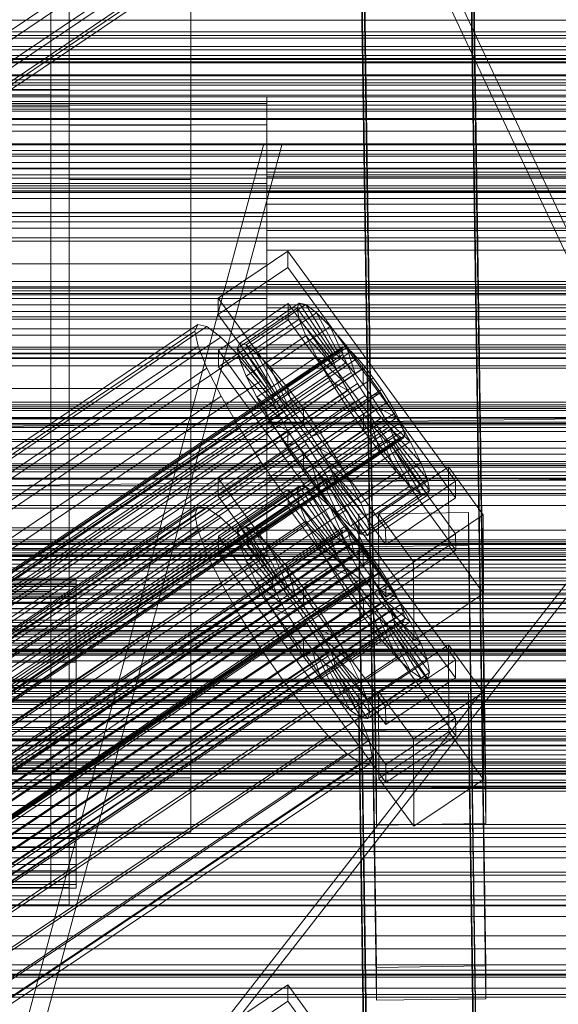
# Model space of a CAD drawing. Header units: millimetres. Extents: x -1970 to 61924, y -58230 to 6847.
# Tile 303 of 656: x 302 to 390, y -33311 to -33150. Entities that reach past the tile are written whole.
import ezdxf

# ---------------------------------------------------------------- set-up
doc = ezdxf.new("R2010")
doc.units = ezdxf.units.MM
for name, color, linetype, lineweight in [('frontal_briquetadora', 7, 'Continuous', 0), ('frontal_C01', 7, 'Continuous', 0), ('frontal_C02', 7, 'Continuous', 0), ('frontal_C03', 7, 'Continuous', 0), ('frontal_secador', 7, 'Continuous', 0)]:
    doc.layers.add(name, color=color, linetype=linetype, lineweight=lineweight)

msp = doc.modelspace()

# ---------------------------------------------------------------- linework, layer by layer
at = {"layer": 'frontal_briquetadora'}
for p, q in [((345, -33170), (-305, -33170)), ((207, -33670), (342, -33170)), ((210, -33670), (345, -33170)), ((345, -33170), (342, -33170))]:
    msp.add_line(p, q, dxfattribs=at)
at = {"layer": 'frontal_C01'}
for p, q in [((420.886, -33246.102), (280.886, -32947.581)), ((420.886, -33250.415), (280.886, -32951.895)), ((360.514, -33305.395), (357.646, -33110.284)), ((375.644, -33110.039), (378.512, -33305.149)), ((173.554, -33238.503), (357.863, -33114.168)), ((168.263, -33240.526), (352.572, -33116.191)), ((360.514, -33310.787), (357.646, -33115.677)), ((378.512, -33310.542), (375.644, -33115.431)), ((175.016, -33242.156), (359.326, -33117.821)), ((171.275, -33243.586), (355.584, -33119.252)), ((173.584, -33245.351), (357.893, -33121.017)), ((175.521, -33244.611), (359.83, -33120.276)), ((175.032, -33245.701), (359.341, -33121.366)), ((342.5, -33162.272), (-342.5, -33162.272)), ((342.5, -33163.407), (342.5, -33162.272)), ((342.5, -33162.272), (342.5, -33166.88)), ((342.5, -33163.407), (-342.5, -33163.407)), ((342.5, -33170.113), (342.5, -33163.407)), ((342.5, -33166.88), (-342.5, -33166.88)), ((342.5, -33166.88), (342.5, -33176.531)), ((342.5, -33170.113), (-342.5, -33170.113)), ((342.5, -33181.37), (342.5, -33170.113)), ((342.5, -33177.775), (342.5, -33174.682)), ((342.5, -33174.682), (342.5, -33175.444)), ((450.5, -33174.682), (342.5, -33174.682)), ((342.5, -33175.444), (342.5, -33179.945)), ((450.5, -33175.444), (342.5, -33175.444)), ((342.5, -33176.531), (-342.5, -33176.531)), ((342.5, -33176.531), (342.5, -33189.755)), ((342.5, -33184.251), (342.5, -33177.775)), ((450.5, -33177.775), (342.5, -33177.775)), ((342.5, -33179.945), (342.5, -33187.498)), ((450.5, -33179.945), (342.5, -33179.945)), ((342.5, -33181.37), (-342.5, -33181.37)), ((342.5, -33195.462), (342.5, -33181.37)), ((342.5, -33193.125), (342.5, -33184.251)), ((450.5, -33184.251), (342.5, -33184.251)), ((334.501, -33195.374), (345.969, -33187.638)), ((342.5, -33187.498), (342.5, -33196.955)), ((450.5, -33187.498), (342.5, -33187.498)), ((345.969, -33187.638), (345.981, -33190.334)), ((345.969, -33187.638), (373.501, -33225.492)), ((-342.5, -33189.755), (342.5, -33189.755)), ((345.981, -33190.334), (334.513, -33198.071)), ((342.5, -33189.755), (342.5, -33204.538)), ((373.513, -33228.189), (345.981, -33190.334)), ((342.5, -33203.045), (342.5, -33193.125)), ((342.5, -33193.125), (450.5, -33193.125)), ((342.5, -33195.462), (-342.5, -33195.462)), ((334.513, -33198.071), (334.501, -33195.374)), ((362.033, -33233.229), (334.501, -33195.374)), ((342.5, -33210.245), (342.5, -33195.462)), ((334.539, -33204.002), (346.008, -33196.266)), ((337.64, -33203.638), (347.47, -33197.007)), ((338.005, -33202.823), (347.835, -33196.192)), ((339.088, -33203.084), (348.918, -33196.453)), ((342.5, -33196.955), (342.5, -33206.875)), ((450.5, -33196.955), (342.5, -33196.955)), ((346.008, -33196.266), (346.02, -33198.962)), ((346.008, -33196.266), (373.539, -33234.12)), ((347.835, -33196.192), (347.47, -33197.007)), ((347.47, -33197.007), (353.205, -33204.893)), ((347.47, -33197.007), (347.847, -33198.843)), ((348.918, -33196.453), (347.835, -33196.192)), ((347.835, -33196.192), (353.378, -33204.507)), ((350.645, -33197.773), (348.918, -33196.453)), ((348.918, -33196.453), (353.892, -33204.631)), ((334.513, -33198.071), (362.045, -33235.925)), ((340.816, -33204.405), (350.645, -33197.773)), ((352.899, -33200.063), (350.645, -33197.773)), ((350.645, -33197.773), (354.71, -33205.256)), ((146.872, -33324.046), (331.181, -33199.711)), ((148.32, -33324.396), (332.629, -33200.061)), ((331.181, -33199.711), (330.692, -33200.801)), ((332.629, -33200.061), (331.181, -33199.711)), ((334.938, -33201.826), (332.629, -33200.061)), ((346.02, -33198.962), (334.551, -33206.698)), ((338.017, -33205.475), (347.847, -33198.843)), ((343.069, -33206.694), (352.899, -33200.063)), ((373.551, -33236.816), (346.02, -33198.962)), ((347.847, -33198.843), (353.384, -33205.763)), ((347.847, -33198.843), (348.941, -33201.576)), ((355.525, -33203.165), (352.899, -33200.063)), ((352.899, -33200.063), (355.777, -33206.341)), ((146.383, -33325.136), (330.692, -33200.801)), ((150.629, -33326.161), (334.938, -33201.826)), ((330.692, -33200.801), (331.197, -33203.256)), ((337.95, -33204.886), (334.938, -33201.826)), ((339.111, -33208.207), (348.941, -33201.576)), ((348.941, -33201.576), (353.902, -33207.058)), ((348.941, -33201.576), (350.678, -33205.018)), ((141.218, -33347.63), (355.017, -33203.402)), ((141.731, -33347.754), (355.53, -33203.526)), ((146.887, -33327.591), (331.197, -33203.256)), ((331.197, -33203.256), (332.659, -33206.909)), ((337.64, -33203.638), (338.005, -33202.823)), ((343.376, -33211.525), (337.64, -33203.638)), ((338.017, -33205.475), (337.64, -33203.638)), ((343.549, -33211.138), (338.005, -33202.823)), ((338.005, -33202.823), (339.088, -33203.084)), ((344.062, -33211.262), (339.088, -33203.084)), ((339.088, -33203.084), (340.816, -33204.405)), ((342.5, -33212.502), (342.5, -33203.045)), ((450.5, -33203.045), (342.5, -33203.045)), ((345.695, -33209.796), (355.525, -33203.165)), ((355.017, -33203.402), (354.844, -33203.788)), ((355.53, -33203.526), (355.017, -33203.402)), ((358.345, -33206.868), (355.525, -33203.165)), ((355.525, -33203.165), (357.021, -33207.81)), ((356.348, -33204.151), (355.53, -33203.526)), ((342.5, -33204.538), (-342.5, -33204.538)), ((141.045, -33348.016), (354.844, -33203.788)), ((141.224, -33348.886), (355.022, -33204.658)), ((142.549, -33348.38), (356.348, -33204.151)), ((143.617, -33349.464), (357.415, -33205.236)), ((153.641, -33329.221), (337.95, -33204.886)), ((334.551, -33206.698), (334.539, -33204.002)), ((362.071, -33241.856), (334.539, -33204.002)), ((341.461, -33209.033), (337.95, -33204.886)), ((344.88, -33211.888), (340.816, -33204.405)), ((340.816, -33204.405), (343.069, -33206.694)), ((340.848, -33211.649), (350.678, -33205.018)), ((342.5, -33204.538), (342.5, -33218.63)), ((353.205, -33204.893), (343.376, -33211.525)), ((353.378, -33204.507), (343.549, -33211.138)), ((353.892, -33204.631), (344.062, -33211.262)), ((354.71, -33205.256), (344.88, -33211.888)), ((350.678, -33205.018), (354.725, -33208.688)), ((350.678, -33205.018), (352.938, -33208.935)), ((353.205, -33204.893), (353.378, -33204.507)), ((353.384, -33205.763), (353.205, -33204.893)), ((353.378, -33204.507), (353.892, -33204.631)), ((353.892, -33204.631), (354.71, -33205.256)), ((354.71, -33205.256), (355.777, -33206.341)), ((354.844, -33203.788), (355.022, -33204.658)), ((355.022, -33204.658), (355.541, -33205.952)), ((357.415, -33205.236), (356.348, -33204.151)), ((358.659, -33206.705), (357.415, -33205.236)), ((141.742, -33350.181), (355.541, -33205.952)), ((144.861, -33350.933), (358.659, -33206.705)), ((334.551, -33206.698), (362.083, -33244.553)), ((343.554, -33212.394), (338.017, -33205.475)), ((339.111, -33208.207), (338.017, -33205.475)), ((342.5, -33206.875), (342.5, -33215.749)), ((450.5, -33206.875), (342.5, -33206.875)), ((345.947, -33212.972), (343.069, -33206.694)), ((343.069, -33206.694), (345.695, -33209.796)), ((353.384, -33205.763), (343.554, -33212.394)), ((355.777, -33206.341), (345.947, -33212.972)), ((358.345, -33206.868), (348.515, -33213.5)), ((353.902, -33207.058), (353.384, -33205.763)), ((355.541, -33205.952), (356.363, -33207.583)), ((355.777, -33206.341), (357.021, -33207.81)), ((358.357, -33209.565), (358.345, -33206.868)), ((361.166, -33210.921), (358.345, -33206.868)), ((359.995, -33208.459), (358.659, -33206.705)), ((142.565, -33351.811), (356.363, -33207.583)), ((359.995, -33208.459), (146.196, -33352.688)), ((148.35, -33331.244), (332.659, -33206.909)), ((332.659, -33206.909), (334.981, -33211.511)), ((344.073, -33213.689), (339.111, -33208.207)), ((340.848, -33211.649), (339.111, -33208.207)), ((353.902, -33207.058), (344.073, -33213.689)), ((357.021, -33207.81), (347.191, -33214.441)), ((354.725, -33208.688), (353.902, -33207.058)), ((356.363, -33207.583), (357.434, -33209.438)), ((357.021, -33207.81), (358.357, -33209.565)), ((361.332, -33210.379), (359.995, -33208.459)), ((143.635, -33353.667), (357.434, -33209.438)), ((157.152, -33333.368), (341.461, -33209.033)), ((345.231, -33213.984), (341.461, -33209.033)), ((343.108, -33215.567), (352.938, -33208.935)), ((354.725, -33208.688), (344.895, -33215.319)), ((347.191, -33214.441), (345.695, -33209.796)), ((345.695, -33209.796), (348.515, -33213.5)), ((348.527, -33216.196), (358.357, -33209.565)), ((352.938, -33208.935), (355.796, -33210.544)), ((352.938, -33208.935), (355.569, -33213.061)), ((355.796, -33210.544), (354.725, -33208.688)), ((357.434, -33209.438), (358.68, -33211.393)), ((358.357, -33209.565), (359.693, -33211.484)), ((342.5, -33210.245), (-342.5, -33210.245)), ((144.881, -33355.621), (358.68, -33211.393)), ((147.533, -33354.607), (361.332, -33210.379)), ((150.672, -33335.846), (334.981, -33211.511)), ((334.981, -33211.511), (338.003, -33216.748)), ((344.895, -33215.319), (340.848, -33211.649)), ((343.108, -33215.567), (340.848, -33211.649)), ((342.5, -33223.469), (342.5, -33210.245)), ((343.549, -33211.138), (343.376, -33211.525)), ((343.376, -33211.525), (343.554, -33212.394)), ((344.062, -33211.262), (343.549, -33211.138)), ((344.88, -33211.888), (344.062, -33211.262)), ((355.796, -33210.544), (345.966, -33217.175)), ((359.693, -33211.484), (349.863, -33218.115)), ((351.336, -33217.552), (361.166, -33210.921)), ((357.042, -33212.498), (355.796, -33210.544)), ((358.68, -33211.393), (360.017, -33213.312)), ((361.166, -33210.921), (359.693, -33211.484)), ((359.693, -33211.484), (360.939, -33213.438)), ((363.797, -33215.047), (361.166, -33210.921)), ((362.578, -33212.333), (361.332, -33210.379)), ((146.218, -33357.541), (360.017, -33213.312)), ((148.779, -33356.562), (362.578, -33212.333)), ((342.5, -33220.055), (342.5, -33212.502)), ((450.5, -33212.502), (342.5, -33212.502)), ((343.554, -33212.394), (344.073, -33213.689)), ((345.947, -33212.972), (344.88, -33211.888)), ((345.739, -33219.692), (355.569, -33213.061)), ((347.191, -33214.441), (345.947, -33212.972)), ((357.042, -33212.498), (347.212, -33219.129)), ((355.569, -33213.061), (357.042, -33212.498)), ((355.569, -33213.061), (358.39, -33217.114)), ((358.378, -33214.418), (357.042, -33212.498)), ((360.017, -33213.312), (361.352, -33215.067)), ((363.648, -33214.189), (362.578, -33212.333)), ((149.85, -33358.417), (363.648, -33214.189)), ((345.231, -33213.984), (160.922, -33338.319)), ((344.073, -33213.689), (344.895, -33215.319)), ((349.002, -33219.402), (345.231, -33213.984)), ((348.527, -33216.196), (347.191, -33214.441)), ((348.515, -33213.5), (348.527, -33216.196)), ((348.515, -33213.5), (351.336, -33217.552)), ((358.378, -33214.418), (348.548, -33221.049)), ((360.939, -33213.438), (351.109, -33220.07)), ((358.39, -33217.114), (358.378, -33214.418)), ((359.714, -33216.172), (358.378, -33214.418)), ((363.797, -33215.047), (360.939, -33213.438)), ((360.939, -33213.438), (362.01, -33215.294)), ((364.471, -33215.819), (363.648, -33214.189)), ((147.554, -33359.295), (361.352, -33215.067)), ((148.798, -33360.764), (362.596, -33216.536)), ((150.672, -33360.048), (364.471, -33215.819)), ((342.5, -33215.749), (342.5, -33222.225)), ((450.5, -33215.749), (342.5, -33215.749)), ((345.966, -33217.175), (343.108, -33215.567)), ((345.739, -33219.692), (343.108, -33215.567)), ((344.895, -33215.319), (345.966, -33217.175)), ((349.863, -33218.115), (348.527, -33216.196)), ((359.714, -33216.172), (349.884, -33222.803)), ((362.01, -33215.294), (352.18, -33221.925)), ((353.967, -33221.678), (363.797, -33215.047)), ((361.21, -33220.817), (359.714, -33216.172)), ((360.958, -33217.641), (359.714, -33216.172)), ((361.352, -33215.067), (362.596, -33216.536)), ((366.057, -33218.964), (362.01, -33215.294)), ((362.01, -33215.294), (362.833, -33216.925)), ((362.596, -33216.536), (363.664, -33217.621)), ((366.057, -33218.964), (363.797, -33215.047)), ((364.989, -33217.114), (364.471, -33215.819)), ((149.865, -33361.849), (363.664, -33217.621)), ((151.191, -33361.342), (364.989, -33217.114)), ((151.369, -33362.212), (365.168, -33217.984)), ((153.694, -33341.082), (338.003, -33216.748)), ((338.003, -33216.748), (341.52, -33222.263)), ((345.966, -33217.175), (347.212, -33219.129)), ((348.56, -33223.745), (358.39, -33217.114)), ((349.863, -33218.115), (351.336, -33217.552)), ((351.109, -33220.07), (349.863, -33218.115)), ((360.958, -33217.641), (351.128, -33224.273)), ((351.336, -33217.552), (353.967, -33221.678)), ((362.833, -33216.925), (353.003, -33223.556)), ((363.351, -33218.219), (353.521, -33224.85)), ((358.39, -33217.114), (361.21, -33220.817)), ((363.836, -33223.919), (360.958, -33217.641)), ((362.025, -33218.726), (360.958, -33217.641)), ((367.794, -33222.406), (362.833, -33216.925)), ((362.833, -33216.925), (363.351, -33218.219)), ((368.888, -33225.139), (363.351, -33218.219)), ((363.351, -33218.219), (363.53, -33219.089)), ((363.664, -33217.621), (364.482, -33218.246)), ((365.168, -33217.984), (364.989, -33217.114)), ((364.995, -33218.37), (365.168, -33217.984)), ((342.5, -33218.63), (-342.5, -33218.63)), ((150.683, -33362.474), (364.482, -33218.246)), ((151.196, -33362.598), (364.995, -33218.37)), ((164.693, -33343.737), (349.002, -33219.402)), ((342.5, -33218.63), (342.5, -33229.887)), ((347.212, -33219.129), (345.739, -33219.692)), ((348.56, -33223.745), (345.739, -33219.692)), ((347.212, -33219.129), (348.548, -33221.049)), ((352.519, -33224.918), (349.002, -33219.402)), ((362.025, -33218.726), (352.196, -33225.357)), ((362.843, -33219.351), (353.014, -33225.982)), ((363.357, -33219.475), (353.527, -33226.106)), ((363.53, -33219.089), (353.7, -33225.72)), ((356.228, -33225.595), (366.057, -33218.964)), ((366.09, -33226.209), (362.025, -33218.726)), ((362.843, -33219.351), (362.025, -33218.726)), ((367.817, -33227.529), (362.843, -33219.351)), ((363.357, -33219.475), (362.843, -33219.351)), ((363.53, -33219.089), (363.357, -33219.475)), ((368.9, -33227.79), (363.357, -33219.475)), ((369.265, -33226.975), (363.53, -33219.089)), ((364.482, -33218.246), (364.995, -33218.37)), ((367.794, -33222.406), (366.057, -33218.964)), ((342.5, -33224.556), (342.5, -33220.055)), ((450.5, -33220.055), (342.5, -33220.055)), ((348.548, -33221.049), (348.56, -33223.745)), ((348.548, -33221.049), (349.884, -33222.803)), ((352.18, -33221.925), (351.109, -33220.07)), ((351.109, -33220.07), (353.967, -33221.678)), ((351.38, -33227.449), (361.21, -33220.817)), ((361.21, -33220.817), (363.836, -33223.919)), ((157.211, -33346.598), (341.52, -33222.263)), ((341.52, -33222.263), (345.291, -33227.681)), ((342.5, -33222.225), (342.5, -33225.318)), ((450.5, -33222.225), (342.5, -33222.225)), ((349.884, -33222.803), (351.38, -33227.449)), ((349.884, -33222.803), (351.128, -33224.273)), ((353.003, -33223.556), (352.18, -33221.925)), ((352.18, -33221.925), (356.228, -33225.595)), ((353.967, -33221.678), (356.228, -33225.595)), ((357.964, -33229.037), (367.794, -33222.406)), ((368.888, -33225.139), (367.794, -33222.406)), ((342.5, -33223.469), (-342.5, -33223.469)), ((342.5, -33233.12), (342.5, -33223.469)), ((342.5, -33225.318), (342.5, -33224.556)), ((450.5, -33224.556), (342.5, -33224.556)), ((351.38, -33227.449), (348.56, -33223.745)), ((351.128, -33224.273), (354.006, -33230.551)), ((351.128, -33224.273), (352.196, -33225.357)), ((353.521, -33224.85), (353.003, -33223.556)), ((353.003, -33223.556), (357.964, -33229.037)), ((354.006, -33230.551), (363.836, -33223.919)), ((360.882, -33230.843), (372.35, -33223.106)), ((363.836, -33223.919), (366.09, -33226.209)), ((372.35, -33223.106), (372.408, -33236.048)), ((372.35, -33223.106), (378.086, -33230.993)), ((168.21, -33349.252), (352.519, -33224.918)), ((450.5, -33225.318), (342.5, -33225.318)), ((352.196, -33225.357), (356.26, -33232.84)), ((352.196, -33225.357), (353.014, -33225.982)), ((355.541, -33230.154), (352.519, -33224.918)), ((353.014, -33225.982), (357.987, -33234.16)), ((353.014, -33225.982), (353.527, -33226.106)), ((353.7, -33225.72), (353.521, -33224.85)), ((353.521, -33224.85), (359.058, -33231.77)), ((353.527, -33226.106), (353.7, -33225.72)), ((353.527, -33226.106), (359.07, -33234.422)), ((353.7, -33225.72), (359.436, -33233.606)), ((356.228, -33225.595), (357.964, -33229.037)), ((356.26, -33232.84), (366.09, -33226.209)), ((359.058, -33231.77), (368.888, -33225.139)), ((373.501, -33225.492), (362.033, -33233.229)), ((366.09, -33226.209), (367.817, -33227.529)), ((369.265, -33226.975), (368.888, -33225.139)), ((373.513, -33228.189), (373.501, -33225.492)), ((160.982, -33352.016), (345.291, -33227.681)), ((345.291, -33227.681), (349.061, -33232.632)), ((354.006, -33230.551), (351.38, -33227.449)), ((357.987, -33234.16), (367.817, -33227.529)), ((359.07, -33234.422), (368.9, -33227.79)), ((359.436, -33233.606), (369.265, -33226.975)), ((367.817, -33227.529), (368.9, -33227.79)), ((368.9, -33227.79), (369.265, -33226.975)), ((357.964, -33229.037), (359.058, -33231.77)), ((362.045, -33235.925), (373.513, -33228.189)), ((342.5, -33229.887), (-342.5, -33229.887)), ((171.232, -33354.489), (355.541, -33230.154)), ((342.5, -33229.887), (342.5, -33236.593)), ((356.26, -33232.84), (354.006, -33230.551)), ((357.863, -33234.756), (355.541, -33230.154)), ((357.646, -33230.872), (375.644, -33230.626)), ((357.646, -33236.264), (357.646, -33230.872)), ((360.514, -33425.982), (357.646, -33230.872)), ((360.939, -33243.784), (360.882, -33230.843)), ((366.618, -33238.729), (360.882, -33230.843)), ((378.086, -33230.993), (366.618, -33238.729)), ((375.644, -33230.626), (375.644, -33236.019)), ((375.644, -33230.626), (378.512, -33425.737)), ((378.143, -33243.934), (378.086, -33230.993)), ((164.752, -33356.967), (349.061, -33232.632)), ((349.061, -33232.632), (352.572, -33236.779)), ((359.058, -33231.77), (359.436, -33233.606)), ((342.5, -33233.12), (-342.5, -33233.12)), ((342.5, -33237.728), (342.5, -33233.12)), ((357.987, -33234.16), (356.26, -33232.84)), ((359.07, -33234.422), (357.987, -33234.16)), ((359.436, -33233.606), (359.07, -33234.422)), ((362.033, -33233.229), (362.045, -33235.925)), ((373.539, -33234.12), (362.071, -33241.856)), ((373.551, -33236.816), (373.539, -33234.12)), ((173.554, -33359.091), (357.863, -33234.756)), ((375.644, -33236.019), (357.646, -33236.264)), ((359.326, -33238.409), (357.863, -33234.756)), ((378.512, -33431.13), (375.644, -33236.019)), ((342.5, -33236.593), (-342.5, -33236.593)), ((168.263, -33361.114), (352.572, -33236.779)), ((342.5, -33236.593), (342.5, -33237.728)), ((352.572, -33236.779), (355.584, -33239.839)), ((360.514, -33431.375), (357.646, -33236.264)), ((372.408, -33236.048), (360.939, -33243.784)), ((362.083, -33244.553), (373.551, -33236.816)), ((378.143, -33243.934), (372.408, -33236.048)), ((342.5, -33237.728), (-342.5, -33237.728)), ((175.016, -33362.744), (359.326, -33238.409)), ((359.83, -33240.864), (359.326, -33238.409)), ((366.618, -33238.729), (366.675, -33251.671)), ((171.275, -33364.174), (355.584, -33239.839)), ((175.521, -33365.199), (359.83, -33240.864)), ((355.584, -33239.839), (357.893, -33241.604)), ((359.341, -33241.954), (359.83, -33240.864)), ((173.584, -33365.939), (357.893, -33241.604)), ((175.032, -33366.289), (359.341, -33241.954)), ((357.893, -33241.604), (359.341, -33241.954)), ((362.071, -33241.856), (362.083, -33244.553)), ((360.939, -33243.784), (366.675, -33251.671)), ((366.675, -33251.671), (378.143, -33243.934)), ((-425, -33300.22), (425, -33300.22)), ((378.512, -33305.149), (360.514, -33305.395)), ((360.514, -33305.395), (360.514, -33310.787)), ((378.512, -33310.542), (378.512, -33305.149)), ((334.501, -33315.962), (345.969, -33308.226)), ((345.969, -33308.226), (345.981, -33310.922)), ((345.969, -33308.226), (373.501, -33346.08)), ((345.981, -33310.922), (334.513, -33318.658)), ((373.513, -33348.776), (345.981, -33310.922)), ((360.514, -33310.787), (378.512, -33310.542))]:
    msp.add_line(p, q, dxfattribs=at)
at = {"layer": 'frontal_C02'}
for p, q in [((310, -33166.943), (310, -33033.306)), ((330, -33166.943), (330, -33033.306)), ((310, -33042.247), (310, -33175.884)), ((330, -33175.884), (330, -33042.247)), ((360.514, -33276.038), (357.646, -33082.633)), ((375.644, -33082.39), (378.512, -33275.795)), ((360.514, -33282), (357.646, -33088.595)), ((378.512, -33281.756), (375.644, -33088.351)), ((307, -33244.514), (307, -33113.371)), ((307, -33161.099), (307, -33113.371)), ((307, -33161.993), (307, -33114.265)), ((310, -33113.371), (310, -33244.514)), ((310, -33161.099), (310, -33113.371)), ((310, -33274.241), (310, -33140.605)), ((330, -33274.241), (330, -33140.605)), ((310, -33149.546), (310, -33283.183)), ((330, -33283.183), (330, -33149.546)), ((425, -33152.192), (-425, -33152.192)), ((-450, -33161.186), (450, -33161.186)), ((-310, -33161.099), (310, -33161.099)), ((307, -33161.099), (-307, -33161.099)), ((310, -33161.099), (307, -33161.099)), ((307, -33161.099), (307, -33292.241)), ((307, -33161.993), (307, -33161.099)), ((310, -33161.099), (310, -33292.241)), ((310, -33163.962), (310, -33161.099)), ((-307, -33161.993), (307, -33161.993)), ((-425, -33163.647), (425, -33163.647)), ((310, -33163.962), (-310, -33163.962)), ((310, -33295.105), (310, -33163.962)), ((330, -33166.943), (310, -33166.943)), ((310, -33166.943), (310, -33175.884)), ((330, -33175.884), (330, -33166.943)), ((450, -33173.108), (-450, -33173.108)), ((310, -33175.884), (330, -33175.884)), ((450, -33194.595), (-450, -33194.595)), ((-450, -33206.517), (450, -33206.517)), ((334.501, -33224.963), (345.969, -33217.293)), ((345.969, -33217.293), (345.981, -33220.274)), ((345.969, -33217.293), (373.501, -33254.816)), ((345.981, -33220.274), (334.513, -33227.943)), ((373.513, -33257.796), (345.981, -33220.274)), ((334.513, -33227.943), (334.501, -33224.963)), ((362.033, -33262.485), (334.501, -33224.963)), ((338.005, -33232.841), (347.835, -33226.268)), ((347.835, -33226.268), (347.47, -33227.227)), ((348.918, -33226.386), (347.835, -33226.268)), ((347.835, -33226.268), (353.378, -33234.59)), ((334.539, -33234.5), (346.008, -33226.831)), ((337.64, -33233.801), (347.47, -33227.227)), ((339.088, -33232.959), (348.918, -33226.386)), ((340.816, -33234.147), (350.645, -33227.573)), ((346.008, -33226.831), (346.02, -33229.812)), ((346.008, -33226.831), (373.539, -33264.354)), ((347.47, -33227.227), (353.205, -33235.044)), ((347.47, -33227.227), (347.847, -33229.199)), ((350.645, -33227.573), (348.918, -33226.386)), ((348.918, -33226.386), (353.892, -33234.646)), ((352.899, -33229.749), (350.645, -33227.573)), ((350.645, -33227.573), (354.71, -33235.208)), ((334.513, -33227.943), (362.045, -33265.466)), ((338.017, -33235.773), (347.847, -33229.199)), ((347.847, -33229.199), (353.384, -33235.978)), ((347.847, -33229.199), (348.941, -33232.049)), ((146.383, -33354.244), (330.692, -33230.989)), ((146.872, -33352.961), (331.181, -33229.706)), ((148.32, -33353.118), (332.629, -33229.864)), ((331.181, -33229.706), (330.692, -33230.989)), ((330.692, -33230.989), (331.197, -33233.625)), ((332.629, -33229.864), (331.181, -33229.706)), ((334.938, -33231.451), (332.629, -33229.864)), ((346.02, -33229.812), (334.551, -33237.481)), ((343.069, -33236.323), (352.899, -33229.749)), ((373.551, -33267.334), (346.02, -33229.812)), ((355.525, -33232.766), (352.899, -33229.749)), ((352.899, -33229.749), (355.777, -33236.239)), ((150.629, -33354.706), (334.938, -33231.451)), ((337.95, -33234.361), (334.938, -33231.451)), ((339.111, -33238.622), (348.941, -33232.049)), ((345.695, -33239.339), (355.525, -33232.766)), ((348.941, -33232.049), (353.902, -33237.328)), ((348.941, -33232.049), (350.678, -33235.582)), ((358.345, -33236.417), (355.525, -33232.766)), ((355.525, -33232.766), (357.021, -33237.668)), ((141.045, -33376.924), (354.844, -33233.949)), ((141.218, -33376.47), (355.017, -33233.494)), ((141.731, -33376.525), (355.53, -33233.55)), ((142.549, -33377.088), (356.348, -33234.113)), ((146.887, -33356.88), (331.197, -33233.625)), ((153.641, -33357.615), (337.95, -33234.361)), ((331.197, -33233.625), (332.659, -33237.434)), ((337.64, -33233.801), (338.005, -33232.841)), ((343.376, -33241.618), (337.64, -33233.801)), ((338.017, -33235.773), (337.64, -33233.801)), ((341.461, -33238.393), (337.95, -33234.361)), ((343.549, -33241.163), (338.005, -33232.841)), ((338.005, -33232.841), (339.088, -33232.959)), ((344.062, -33241.219), (339.088, -33232.959)), ((339.088, -33232.959), (340.816, -33234.147)), ((344.88, -33241.782), (340.816, -33234.147)), ((340.816, -33234.147), (343.069, -33236.323)), ((355.017, -33233.494), (354.844, -33233.949)), ((354.844, -33233.949), (355.022, -33234.883)), ((355.53, -33233.55), (355.017, -33233.494)), ((356.348, -33234.113), (355.53, -33233.55)), ((357.415, -33235.143), (356.348, -33234.113)), ((141.224, -33377.858), (355.022, -33234.883)), ((143.617, -33378.119), (357.415, -33235.143)), ((334.551, -33237.481), (334.539, -33234.5)), ((362.071, -33272.023), (334.539, -33234.5)), ((343.554, -33242.552), (338.017, -33235.773)), ((339.111, -33238.622), (338.017, -33235.773)), ((340.848, -33242.155), (350.678, -33235.582)), ((353.205, -33235.044), (343.376, -33241.618)), ((353.378, -33234.59), (343.549, -33241.163)), ((353.384, -33235.978), (343.554, -33242.552)), ((353.892, -33234.646), (344.062, -33241.219)), ((354.71, -33235.208), (344.88, -33241.782)), ((350.678, -33235.582), (354.725, -33239.002)), ((350.678, -33235.582), (352.938, -33239.558)), ((353.205, -33235.044), (353.378, -33234.59)), ((353.384, -33235.978), (353.205, -33235.044)), ((353.378, -33234.59), (353.892, -33234.646)), ((353.902, -33237.328), (353.384, -33235.978)), ((353.892, -33234.646), (354.71, -33235.208)), ((354.71, -33235.208), (355.777, -33236.239)), ((355.022, -33234.883), (355.541, -33236.233)), ((358.659, -33236.572), (357.415, -33235.143)), ((141.742, -33379.208), (355.541, -33236.233)), ((144.861, -33379.548), (358.659, -33236.572)), ((148.35, -33360.689), (332.659, -33237.434)), ((332.659, -33237.434), (334.981, -33242.158)), ((334.551, -33237.481), (362.083, -33275.003)), ((345.947, -33242.813), (343.069, -33236.323)), ((343.069, -33236.323), (345.695, -33239.339)), ((353.902, -33237.328), (344.073, -33243.902)), ((355.777, -33236.239), (345.947, -33242.813)), ((358.345, -33236.417), (348.515, -33242.99)), ((354.725, -33239.002), (353.902, -33237.328)), ((355.541, -33236.233), (356.363, -33237.906)), ((355.777, -33236.239), (357.021, -33237.668)), ((358.357, -33239.397), (358.345, -33236.417)), ((361.166, -33240.454), (358.345, -33236.417)), ((359.995, -33238.302), (358.659, -33236.572)), ((142.565, -33380.882), (356.363, -33237.906)), ((359.995, -33238.302), (146.196, -33381.277)), ((157.152, -33361.648), (341.461, -33238.393)), ((344.073, -33243.902), (339.111, -33238.622)), ((340.848, -33242.155), (339.111, -33238.622)), ((345.231, -33243.274), (341.461, -33238.393)), ((354.725, -33239.002), (344.895, -33245.575)), ((357.021, -33237.668), (347.191, -33244.241)), ((355.796, -33240.885), (354.725, -33239.002)), ((356.363, -33237.906), (357.434, -33239.79)), ((357.021, -33237.668), (358.357, -33239.397)), ((361.332, -33240.214), (359.995, -33238.302)), ((143.635, -33382.765), (357.434, -33239.79)), ((147.533, -33383.189), (361.332, -33240.214)), ((343.108, -33246.131), (352.938, -33239.558)), ((347.191, -33244.241), (345.695, -33239.339)), ((345.695, -33239.339), (348.515, -33242.99)), ((348.527, -33245.971), (358.357, -33239.397)), ((351.336, -33247.028), (361.166, -33240.454)), ((352.938, -33239.558), (355.796, -33240.885)), ((352.938, -33239.558), (355.569, -33243.706)), ((357.434, -33239.79), (358.68, -33241.754)), ((358.357, -33239.397), (359.693, -33241.31)), ((361.166, -33240.454), (359.693, -33241.31)), ((363.797, -33244.602), (361.166, -33240.454)), ((362.578, -33242.179), (361.332, -33240.214)), ((-311.15, -33241.621), (311.15, -33241.621)), ((-311.15, -33242.218), (311.15, -33242.218)), ((144.881, -33384.73), (358.68, -33241.754)), ((148.779, -33385.154), (362.578, -33242.179)), ((150.672, -33365.412), (334.981, -33242.158)), ((311.15, -33242.218), (311.15, -33241.621)), ((311.15, -33241.621), (311.15, -33242.755)), ((311.15, -33244.503), (311.15, -33242.218)), ((334.981, -33242.158), (338.003, -33247.473)), ((344.895, -33245.575), (340.848, -33242.155)), ((343.108, -33246.131), (340.848, -33242.155)), ((343.549, -33241.163), (343.376, -33241.618)), ((343.376, -33241.618), (343.554, -33242.552)), ((344.062, -33241.219), (343.549, -33241.163)), ((344.88, -33241.782), (344.062, -33241.219)), ((345.947, -33242.813), (344.88, -33241.782)), ((355.796, -33240.885), (345.966, -33247.459)), ((359.693, -33241.31), (349.863, -33247.883)), ((357.042, -33242.85), (355.796, -33240.885)), ((358.68, -33241.754), (360.017, -33243.667)), ((359.693, -33241.31), (360.939, -33243.275)), ((363.648, -33244.062), (362.578, -33242.179)), ((-311.15, -33242.755), (311.15, -33242.755)), ((-307, -33243.62), (307, -33243.62)), ((146.218, -33386.642), (360.017, -33243.667)), ((149.85, -33387.038), (363.648, -33244.062)), ((345.231, -33243.274), (160.922, -33366.529)), ((307, -33243.62), (307, -33244.514)), ((307, -33291.347), (307, -33243.62)), ((311.15, -33242.755), (311.15, -33245.54)), ((343.554, -33242.552), (344.073, -33243.902)), ((344.073, -33243.902), (344.895, -33245.575)), ((349.002, -33248.671), (345.231, -33243.274)), ((345.739, -33250.279), (355.569, -33243.706)), ((347.191, -33244.241), (345.947, -33242.813)), ((357.042, -33242.85), (347.212, -33249.424)), ((348.515, -33242.99), (348.527, -33245.971)), ((348.515, -33242.99), (351.336, -33247.028)), ((360.939, -33243.275), (351.109, -33249.848)), ((355.569, -33243.706), (357.042, -33242.85)), ((355.569, -33243.706), (358.39, -33247.743)), ((358.378, -33244.762), (357.042, -33242.85)), ((360.017, -33243.667), (361.352, -33245.396)), ((363.797, -33244.602), (360.939, -33243.275)), ((360.939, -33243.275), (362.01, -33245.158)), ((364.471, -33245.736), (363.648, -33244.062)), ((-311.15, -33244.503), (311.15, -33244.503)), ((-311.15, -33245.54), (311.15, -33245.54)), ((307, -33244.514), (-307, -33244.514)), ((147.554, -33388.372), (361.352, -33245.396)), ((310, -33244.514), (307, -33244.514)), ((307, -33244.514), (307, -33292.241)), ((310, -33292.241), (310, -33244.514)), ((311.15, -33248.321), (311.15, -33244.503)), ((311.15, -33245.54), (311.15, -33249.788)), ((344.895, -33245.575), (345.966, -33247.459)), ((348.527, -33245.971), (347.191, -33244.241)), ((358.378, -33244.762), (348.548, -33251.336)), ((362.01, -33245.158), (352.18, -33251.731)), ((353.967, -33251.175), (363.797, -33244.602)), ((358.39, -33247.743), (358.378, -33244.762)), ((359.714, -33246.492), (358.378, -33244.762)), ((361.352, -33245.396), (362.596, -33246.825)), ((366.057, -33248.578), (362.01, -33245.158)), ((362.01, -33245.158), (362.833, -33246.832)), ((366.057, -33248.578), (363.797, -33244.602)), ((148.798, -33389.8), (362.596, -33246.825)), ((150.672, -33388.711), (364.471, -33245.736)), ((151.191, -33390.061), (364.989, -33247.086)), ((345.966, -33247.459), (343.108, -33246.131)), ((345.739, -33250.279), (343.108, -33246.131)), ((349.863, -33247.883), (348.527, -33245.971)), ((349.863, -33247.883), (351.336, -33247.028)), ((359.714, -33246.492), (349.884, -33253.065)), ((351.336, -33247.028), (353.967, -33251.175)), ((362.833, -33246.832), (353.003, -33253.405)), ((361.21, -33251.394), (359.714, -33246.492)), ((360.958, -33247.921), (359.714, -33246.492)), ((362.596, -33246.825), (363.664, -33247.856)), ((367.794, -33252.111), (362.833, -33246.832)), ((362.833, -33246.832), (363.351, -33248.181)), ((364.989, -33247.086), (364.471, -33245.736)), ((365.168, -33248.02), (364.989, -33247.086)), ((-311.15, -33248.321), (311.15, -33248.321)), ((149.865, -33390.831), (363.664, -33247.856)), ((150.683, -33391.394), (364.482, -33248.418)), ((151.196, -33391.45), (364.995, -33248.474)), ((151.369, -33390.995), (365.168, -33248.02)), ((153.694, -33370.728), (338.003, -33247.473)), ((164.693, -33371.926), (349.002, -33248.671)), ((311.15, -33253.412), (311.15, -33248.321)), ((338.003, -33247.473), (341.52, -33253.018)), ((345.966, -33247.459), (347.212, -33249.424)), ((348.56, -33254.316), (358.39, -33247.743)), ((352.519, -33254.216), (349.002, -33248.671)), ((351.109, -33249.848), (349.863, -33247.883)), ((360.958, -33247.921), (351.128, -33254.494)), ((362.025, -33248.951), (352.196, -33255.525)), ((363.351, -33248.181), (353.521, -33254.755)), ((356.228, -33255.152), (366.057, -33248.578)), ((358.39, -33247.743), (361.21, -33251.394)), ((363.836, -33254.41), (360.958, -33247.921)), ((362.025, -33248.951), (360.958, -33247.921)), ((366.09, -33256.587), (362.025, -33248.951)), ((362.843, -33249.514), (362.025, -33248.951)), ((368.888, -33254.961), (363.351, -33248.181)), ((363.351, -33248.181), (363.53, -33249.115)), ((363.664, -33247.856), (364.482, -33248.418)), ((364.482, -33248.418), (364.995, -33248.474)), ((364.995, -33248.474), (365.168, -33248.02)), ((367.794, -33252.111), (366.057, -33248.578)), ((-311.15, -33249.788), (311.15, -33249.788)), ((311.15, -33249.788), (311.15, -33255.209)), ((347.212, -33249.424), (345.739, -33250.279)), ((348.56, -33254.316), (345.739, -33250.279)), ((347.212, -33249.424), (348.548, -33251.336)), ((352.18, -33251.731), (351.109, -33249.848)), ((351.109, -33249.848), (353.967, -33251.175)), ((362.843, -33249.514), (353.014, -33256.088)), ((363.357, -33249.57), (353.527, -33256.143)), ((363.53, -33249.115), (353.7, -33255.689)), ((367.817, -33257.774), (362.843, -33249.514)), ((363.357, -33249.57), (362.843, -33249.514)), ((363.53, -33249.115), (363.357, -33249.57)), ((368.9, -33257.892), (363.357, -33249.57)), ((369.265, -33256.933), (363.53, -33249.115)), ((348.548, -33251.336), (348.56, -33254.316)), ((348.548, -33251.336), (349.884, -33253.065)), ((351.38, -33257.968), (361.21, -33251.394)), ((353.003, -33253.405), (352.18, -33251.731)), ((352.18, -33251.731), (356.228, -33255.152)), ((353.967, -33251.175), (356.228, -33255.152)), ((357.964, -33258.685), (367.794, -33252.111)), ((361.21, -33251.394), (363.836, -33254.41)), ((368.888, -33254.961), (367.794, -33252.111)), ((-311.15, -33253.412), (311.15, -33253.412)), ((157.211, -33376.273), (341.52, -33253.018)), ((311.15, -33259.43), (311.15, -33253.412)), ((341.52, -33253.018), (345.291, -33258.415)), ((349.884, -33253.065), (351.38, -33257.968)), ((349.884, -33253.065), (351.128, -33254.494)), ((353.521, -33254.755), (353.003, -33253.405)), ((353.003, -33253.405), (357.964, -33258.685)), ((360.882, -33260.028), (372.35, -33252.358)), ((372.35, -33252.358), (372.408, -33266.665)), ((372.35, -33252.358), (378.086, -33260.176)), ((-311.15, -33255.209), (311.15, -33255.209)), ((168.21, -33377.471), (352.519, -33254.216)), ((311.15, -33255.209), (311.15, -33261.434)), ((351.38, -33257.968), (348.56, -33254.316)), ((351.128, -33254.494), (354.006, -33260.984)), ((351.128, -33254.494), (352.196, -33255.525)), ((355.541, -33259.532), (352.519, -33254.216)), ((353.7, -33255.689), (353.521, -33254.755)), ((353.521, -33254.755), (359.058, -33261.534)), ((354.006, -33260.984), (363.836, -33254.41)), ((356.228, -33255.152), (357.964, -33258.685)), ((359.058, -33261.534), (368.888, -33254.961)), ((373.501, -33254.816), (362.033, -33262.485)), ((363.836, -33254.41), (366.09, -33256.587)), ((369.265, -33256.933), (368.888, -33254.961)), ((373.513, -33257.796), (373.501, -33254.816)), ((352.196, -33255.525), (356.26, -33263.16)), ((352.196, -33255.525), (353.014, -33256.088)), ((353.014, -33256.088), (357.987, -33264.348)), ((353.014, -33256.088), (353.527, -33256.143)), ((353.527, -33256.143), (353.7, -33255.689)), ((353.527, -33256.143), (359.07, -33264.466)), ((353.7, -33255.689), (359.436, -33263.506)), ((356.26, -33263.16), (366.09, -33256.587)), ((359.436, -33263.506), (369.265, -33256.933)), ((366.09, -33256.587), (367.817, -33257.774)), ((368.9, -33257.892), (369.265, -33256.933)), ((-440, -33258.008), (440, -33258.008)), ((-440, -33258.219), (440, -33258.219)), ((-440, -33258.409), (440, -33258.409)), ((160.982, -33381.67), (345.291, -33258.415)), ((345.291, -33258.415), (349.061, -33263.296)), ((354.006, -33260.984), (351.38, -33257.968)), ((357.987, -33264.348), (367.817, -33257.774)), ((359.07, -33264.466), (368.9, -33257.892)), ((362.045, -33265.466), (373.513, -33257.796)), ((367.817, -33257.774), (368.9, -33257.892)), ((-440, -33259.029), (440, -33259.029)), ((-440, -33259.396), (440, -33259.396)), ((311.15, -33259.43), (-311.15, -33259.43)), ((171.232, -33382.786), (355.541, -33259.532)), ((311.15, -33265.963), (311.15, -33259.43)), ((357.863, -33264.255), (355.541, -33259.532)), ((357.646, -33260.487), (375.644, -33260.244)), ((357.964, -33258.685), (359.058, -33261.534)), ((360.939, -33274.334), (360.882, -33260.028)), ((366.618, -33267.845), (360.882, -33260.028)), ((378.086, -33260.176), (366.618, -33267.845)), ((375.644, -33260.244), (375.644, -33266.205)), ((375.644, -33260.244), (378.512, -33453.649)), ((378.143, -33274.482), (378.086, -33260.176)), ((-440, -33260.382), (440, -33260.382)), ((-440, -33260.901), (440, -33260.901)), ((-311.15, -33261.434), (311.15, -33261.434)), ((311.15, -33261.434), (311.15, -33268.038)), ((356.26, -33263.16), (354.006, -33260.984)), ((357.646, -33266.448), (357.646, -33260.487)), ((360.514, -33453.892), (357.646, -33260.487)), ((359.058, -33261.534), (359.436, -33263.506)), ((-440, -33262.186), (440, -33262.186)), ((-440, -33262.822), (440, -33262.822)), ((164.752, -33386.551), (349.061, -33263.296)), ((349.061, -33263.296), (352.572, -33267.329)), ((357.987, -33264.348), (356.26, -33263.16)), ((359.436, -33263.506), (359.07, -33264.466)), ((362.033, -33262.485), (362.045, -33265.466)), ((440, -33264.318), (-440, -33264.318)), ((-440, -33265.028), (440, -33265.028)), ((173.554, -33387.509), (357.863, -33264.255)), ((359.326, -33268.064), (357.863, -33264.255)), ((359.07, -33264.466), (357.987, -33264.348)), ((373.539, -33264.354), (362.071, -33272.023)), ((373.551, -33267.334), (373.539, -33264.354)), ((-440, -33266.633), (440, -33266.633)), ((-311.15, -33265.963), (311.15, -33265.963)), ((311.15, -33272.567), (311.15, -33265.963)), ((375.644, -33266.205), (357.646, -33266.448)), ((360.514, -33459.853), (357.646, -33266.448)), ((372.408, -33266.665), (360.939, -33274.334)), ((378.143, -33274.482), (372.408, -33266.665)), ((378.512, -33459.61), (375.644, -33266.205)), ((-440, -33267.368), (440, -33267.368)), ((-311.15, -33268.038), (311.15, -33268.038)), ((168.263, -33390.583), (352.572, -33267.329)), ((175.016, -33391.319), (359.326, -33268.064)), ((311.15, -33268.038), (311.15, -33274.571)), ((352.572, -33267.329), (355.584, -33270.238)), ((359.83, -33270.7), (359.326, -33268.064)), ((362.083, -33275.003), (373.551, -33267.334)), ((366.618, -33267.845), (366.675, -33282.151)), ((-440, -33268.973), (440, -33268.973)), ((-440, -33269.683), (440, -33269.683)), ((-440, -33271.178), (440, -33271.178)), ((-425, -33270.442), (425, -33270.442)), ((171.275, -33393.492), (355.584, -33270.238)), ((175.521, -33393.955), (359.83, -33270.7)), ((355.584, -33270.238), (357.893, -33271.825)), ((359.341, -33271.983), (359.83, -33270.7)), ((-440, -33271.815), (440, -33271.815)), ((-440, -33273.099), (440, -33273.099)), ((-311.15, -33272.567), (311.15, -33272.567)), ((173.584, -33395.08), (357.893, -33271.825)), ((175.032, -33395.238), (359.341, -33271.983)), ((311.15, -33278.791), (311.15, -33272.567)), ((357.893, -33271.825), (359.341, -33271.983)), ((362.071, -33272.023), (362.083, -33275.003)), ((-440, -33273.619), (440, -33273.619)), ((-440, -33274.604), (440, -33274.604)), ((-311.15, -33274.571), (311.15, -33274.571)), ((330, -33274.241), (310, -33274.241)), ((310, -33274.241), (310, -33283.183)), ((311.15, -33274.571), (311.15, -33280.588)), ((330, -33283.183), (330, -33274.241)), ((360.939, -33274.334), (366.675, -33282.151)), ((366.675, -33282.151), (378.143, -33274.482)), ((-440, -33274.972), (440, -33274.972)), ((-440, -33275.591), (440, -33275.591)), ((-440, -33275.781), (440, -33275.781)), ((-440, -33275.993), (440, -33275.993)), ((378.512, -33275.795), (360.514, -33276.038)), ((360.514, -33276.038), (360.514, -33282)), ((378.512, -33281.756), (378.512, -33275.795)), ((-311.15, -33278.791), (311.15, -33278.791)), ((311.15, -33284.212), (311.15, -33278.791)), ((-311.15, -33280.588), (311.15, -33280.588)), ((311.15, -33280.588), (311.15, -33285.679)), ((425, -33281.896), (-425, -33281.896)), ((360.514, -33282), (378.512, -33281.756)), ((-311.15, -33284.212), (311.15, -33284.212)), ((310, -33283.183), (330, -33283.183)), ((311.15, -33288.46), (311.15, -33284.212)), ((425, -33285.583), (-425, -33285.583)), ((-311.15, -33285.679), (311.15, -33285.679)), ((311.15, -33285.679), (311.15, -33289.498)), ((-311.15, -33288.46), (311.15, -33288.46)), ((311.15, -33291.246), (311.15, -33288.46)), ((-311.15, -33289.498), (311.15, -33289.498)), ((311.15, -33289.498), (311.15, -33291.783)), ((-311.15, -33291.246), (311.15, -33291.246)), ((-311.15, -33291.783), (311.15, -33291.783)), ((-311.15, -33292.379), (311.15, -33292.379)), ((310, -33292.241), (-310, -33292.241)), ((307, -33291.347), (-307, -33291.347)), ((-307, -33292.241), (307, -33292.241)), ((307, -33292.241), (307, -33291.347)), ((307, -33292.241), (310, -33292.241)), ((310, -33295.105), (310, -33292.241)), ((311.15, -33292.379), (311.15, -33291.246)), ((311.15, -33291.783), (311.15, -33292.379)), ((-310, -33295.105), (310, -33295.105)), ((-425, -33297.037), (425, -33297.037))]:
    msp.add_line(p, q, dxfattribs=at)
at = {"layer": 'frontal_C03'}
for p, q in [((1250, -33151.596), (-1250, -33151.596)), ((-1250, -33152.653), (1250, -33152.653)), ((1250, -33155.505), (-1250, -33155.505)), ((1250, -33156.563), (-1250, -33156.563)), ((1250, -33158.87), (-1250, -33158.87)), ((1250, -33159.523), (-1250, -33159.523)), ((1250, -33160.405), (-1250, -33160.405)), ((1250, -33170.211), (-1250, -33170.211)), ((1250, -33171.092), (-1250, -33171.092)), ((1250, -33171.746), (-1250, -33171.746)), ((1250, -33174.053), (-1250, -33174.053)), ((-1250, -33175.111), (1250, -33175.111)), ((1250, -33177.963), (-1250, -33177.963)), ((1250, -33179.02), (-1250, -33179.02)), ((1250, -33181.328), (-1250, -33181.328)), ((1250, -33181.981), (-1250, -33181.981)), ((1250, -33182.862), (-1250, -33182.862)), ((1250, -33192.669), (-1250, -33192.669)), ((1250, -33193.55), (-1250, -33193.55)), ((1250, -33194.204), (-1250, -33194.204)), ((1250, -33196.511), (-1250, -33196.511)), ((1530, -33198.434), (-1530, -33198.434)), ((-1250, -33197.568), (1250, -33197.568)), ((1250, -33200.42), (-1250, -33200.42)), ((1250, -33201.478), (-1250, -33201.478)), ((1530, -33203.434), (-1530, -33203.434)), ((1250, -33203.785), (-1250, -33203.785)), ((1250, -33204.439), (-1250, -33204.439)), ((1250, -33205.32), (-1250, -33205.32)), ((-1250, -33212.477), (1250, -33212.477)), ((-1250, -33213.275), (1250, -33213.275)), ((-1250, -33213.859), (1250, -33213.859)), ((1250, -33215.126), (-1250, -33215.126)), ((1250, -33216.008), (-1250, -33216.008)), ((-1250, -33216.197), (1250, -33216.197)), ((1250, -33216.661), (-1250, -33216.661)), ((-1250, -33217.326), (1250, -33217.326)), ((1250, -33218.969), (-1250, -33218.969)), ((-1250, -33220.026), (1250, -33220.026)), ((-1250, -33221.046), (1250, -33221.046)), ((-1250, -33222.642), (1250, -33222.642)), ((1250, -33222.878), (-1250, -33222.878)), ((1250, -33223.935), (-1250, -33223.935)), ((1250, -33226.243), (-1250, -33226.243)), ((1250, -33226.896), (-1250, -33226.896)), ((-1250, -33227.489), (1250, -33227.489)), ((1250, -33227.778), (-1250, -33227.778)), ((-1250, -33229.445), (1250, -33229.445)), ((-1268, -33235.463), (1268, -33235.463)), ((-1268, -33235.687), (1268, -33235.687)), ((-1268, -33235.852), (1268, -33235.852)), ((-1250, -33235.09), (1250, -33235.09)), ((-1268, -33236.509), (1268, -33236.509)), ((-1268, -33236.827), (1268, -33236.827)), ((1250, -33237.271), (-1250, -33237.271)), ((1250, -33237.584), (-1250, -33237.584)), ((-1268, -33237.873), (1268, -33237.873)), ((-1268, -33238.322), (1268, -33238.322)), ((1250, -33238.465), (-1250, -33238.465)), ((1250, -33239.119), (-1250, -33239.119)), ((-1268, -33239.685), (1268, -33239.685)), ((-1268, -33240.235), (1268, -33240.235)), ((-1268, -33241.823), (1268, -33241.823)), ((1268, -33242.436), (-1268, -33242.436)), ((1250, -33241.426), (-1250, -33241.426)), ((-1250, -33242.484), (1250, -33242.484)), ((-1250, -33243.328), (1250, -33243.328)), ((-1268, -33244.14), (1268, -33244.14)), ((-1268, -33244.775), (1268, -33244.775)), ((1250, -33245.336), (-1250, -33245.336)), ((-1250, -33245.586), (1250, -33245.586)), ((-1268, -33246.478), (1268, -33246.478)), ((-1268, -33247.092), (1268, -33247.092)), ((1250, -33246.393), (-1250, -33246.393)), ((-1268, -33248.679), (1268, -33248.679)), ((1250, -33248.7), (-1250, -33248.7)), ((-1268, -33249.23), (1268, -33249.23)), ((1250, -33249.354), (-1250, -33249.354)), ((1250, -33250.235), (-1250, -33250.235)), ((-1268, -33250.593), (1268, -33250.593)), ((-1268, -33251.042), (1268, -33251.042)), ((-1268, -33252.088), (1268, -33252.088)), ((-1250, -33251.644), (1250, -33251.644)), ((1530, -33253.434), (-1530, -33253.434)), ((-1268, -33252.405), (1268, -33252.405)), ((-1268, -33253.063), (1268, -33253.063)), ((-1268, -33253.227), (1268, -33253.227)), ((-1268, -33253.452), (1268, -33253.452)), ((-1250, -33253.825), (1250, -33253.825)), ((1530, -33258.434), (-1530, -33258.434)), ((-1250, -33259.47), (1250, -33259.47)), ((1250, -33260.042), (-1250, -33260.042)), ((1250, -33260.923), (-1250, -33260.923)), ((-1250, -33261.425), (1250, -33261.425)), ((1250, -33261.576), (-1250, -33261.576)), ((1250, -33263.884), (-1250, -33263.884)), ((-1250, -33264.941), (1250, -33264.941)), ((-1250, -33266.272), (1250, -33266.272)), ((1250, -33267.793), (-1250, -33267.793)), ((-1250, -33267.869), (1250, -33267.869)), ((1250, -33268.851), (-1250, -33268.851)), ((1250, -33271.158), (-1250, -33271.158)), ((-1250, -33271.588), (1250, -33271.588)), ((1250, -33271.812), (-1250, -33271.812)), ((1250, -33272.693), (-1250, -33272.693)), ((-1250, -33272.717), (1250, -33272.717)), ((-1250, -33275.055), (1250, -33275.055)), ((-1250, -33275.64), (1250, -33275.64)), ((-1250, -33276.437), (1250, -33276.437)), ((1250, -33282.499), (-1250, -33282.499)), ((1250, -33283.381), (-1250, -33283.381)), ((1250, -33284.034), (-1250, -33284.034)), ((1250, -33286.342), (-1250, -33286.342)), ((-1250, -33287.399), (1250, -33287.399)), ((1250, -33290.251), (-1250, -33290.251)), ((1250, -33291.308), (-1250, -33291.308)), ((1250, -33293.616), (-1250, -33293.616)), ((1250, -33294.269), (-1250, -33294.269)), ((-1500, -33295.272), (1500, -33295.272)), ((1250, -33295.151), (-1250, -33295.151)), ((1250, -33304.957), (-1250, -33304.957)), ((1500, -33306.68), (-1500, -33306.68)), ((1500, -33306.965), (-1500, -33306.965)), ((1250, -33305.838), (-1250, -33305.838)), ((1250, -33306.492), (-1250, -33306.492)), ((1250, -33308.799), (-1250, -33308.799)), ((-1250, -33309.856), (1250, -33309.856))]:
    msp.add_line(p, q, dxfattribs=at)
at = {"layer": 'frontal_secador'}
for p, q in [((1250, -33149.689), (-1250, -33149.689)), ((1250, -33154), (-1250, -33154)), ((1250, -33154.545), (-1250, -33154.545)), ((1250, -33156), (-1250, -33156)), ((1250, -33156.144), (-1250, -33156.144)), ((1250, -33156.709), (-1250, -33156.709)), ((1250, -33158.686), (-1250, -33158.686)), ((1250, -33160), (-1250, -33160)), ((1320, -33162), (-1320, -33162)), ((1320, -33162.273), (-1320, -33162.273)), ((1320, -33163.072), (-1320, -33163.072)), ((1250, -33162), (-1250, -33162)), ((1320, -33164.343), (-1320, -33164.343)), ((1250, -33164.651), (-1250, -33164.651)), ((1320, -33166), (-1320, -33166)), ((1250, -33165.859), (-1250, -33165.859)), ((-1250, -33166), (1250, -33166)), ((1320, -33167.929), (-1320, -33167.929)), ((-1320, -33170), (1320, -33170)), ((-1250, -33170), (1250, -33170)), ((1320, -33172.071), (-1320, -33172.071)), ((1320, -33174), (-1320, -33174)), ((1250, -33174.141), (-1250, -33174.141)), ((1320, -33175.657), (-1320, -33175.657)), ((1320, -33176.928), (-1320, -33176.928)), ((1320, -33177.727), (-1320, -33177.727)), ((1250, -33177.285), (-1250, -33177.285)), ((1320, -33178), (-1320, -33178)), ((1250, -33178), (-1250, -33178)), ((1250, -33181.314), (-1250, -33181.314)), ((1250, -33183.856), (-1250, -33183.856)), ((1250, -33185.455), (-1250, -33185.455)), ((1250, -33186), (-1250, -33186)), ((1360, -33193.5), (-1360, -33193.5)), ((1250, -33193.75), (-1250, -33193.75)), ((1360, -33194.863), (-1360, -33194.863)), ((1360, -33198.859), (-1360, -33198.859)), ((1360, -33205.216), (-1360, -33205.216)), ((1250, -33212.924), (-1250, -33212.924)), ((1360, -33213.5), (-1360, -33213.5)), ((413, -33215), (-433.02, -33225.78)), ((413, -33215), (-431.48, -34297.08)), ((413, -33215), (-424.22, -33216.98)), ((413, -33215), (-417.18, -33215.22)), ((-413, -33215), (413, -33215)), ((1360, -33223.147), (-1360, -33223.147)), ((407, -33225), (-423.38, -33233.82)), ((407, -33225), (-422.12, -34288.52)), ((407, -33225), (-416.18, -33226.62)), ((407, -33225), (-410.42, -33225.18)), ((-407, -33225), (407, -33225)), ((-1360, -33233.5), (1360, -33233.5)), ((-1250, -33233.5), (1250, -33233.5)), ((1360, -33243.853), (-1360, -33243.853)), ((-1400, -33250), (1400, -33250)), ((-1250, -33250), (1250, -33250)), ((1360, -33253.5), (-1360, -33253.5)), ((1250, -33254.076), (-1250, -33254.076)), ((-1250, -33255), (1250, -33255)), ((1360, -33261.784), (-1360, -33261.784)), ((1360, -33268.141), (-1360, -33268.141)), ((1360, -33272.137), (-1360, -33272.137)), ((1360, -33273.5), (-1360, -33273.5)), ((1250, -33273.25), (-1250, -33273.25)), ((1250, -33289.715), (-1250, -33289.715)), ((1250, -33302.349), (-1250, -33302.349)), ((1250, -33310.291), (-1250, -33310.291))]:
    msp.add_line(p, q, dxfattribs=at)

doc.saveas('drawing.dxf')
